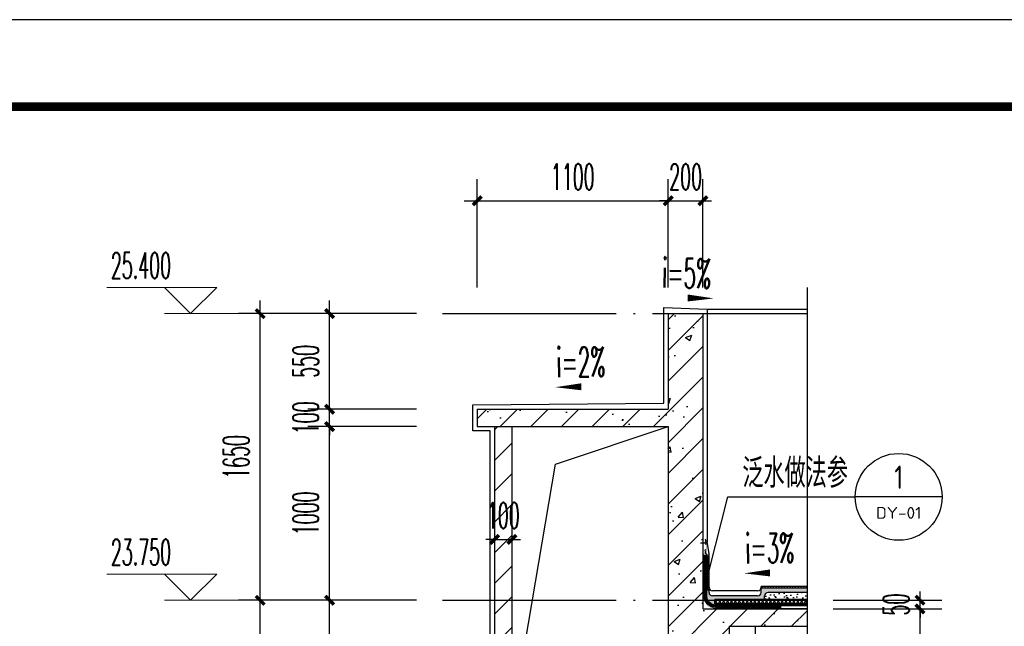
# Model space of a CAD drawing. Extents: x 1779708 to 7299578, y -1121471 to 88434.
# Tile 922 of 1056: x 6951991 to 6957661, y -947642 to -944150. Entities that reach past the tile are written whole.
import ezdxf
from ezdxf.enums import TextEntityAlignment as Align

# ---------------------------------------------------------------- set-up
doc = ezdxf.new("R2010")
doc.units = 0
doc.header["$LTSCALE"] = 1000
doc.header["$MEASUREMENT"] = 0
doc.linetypes.add('DASH', pattern=[0.35, 0.25, -0.1])
doc.linetypes.add('DOTE', pattern=[2.4200000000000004, 2, -0.2, 0.02, -0.2])
doc.layers.get('0').update_dxf_attribs({"linetype": 'CONTINUOUS'})
doc.layers.get('Defpoints').update_dxf_attribs({"linetype": 'CONTINUOUS'})
for name, color, linetype in [('AXIS', 3, 'CONTINUOUS'), ('DIM_IDEN', 3, 'CONTINUOUS'), ('DIM_SYMB', 3, 'CONTINUOUS'), ('DOTE', 1, 'DOTE'), ('PUB_HATCH', 8, 'CONTINUOUS'), ('PUB_TEXT', 7, 'CONTINUOUS'), ('PUB_TITLE', 4, 'CONTINUOUS'), ('S_STAIR', 147, 'CONTINUOUS'), ('SURFACE', 6, 'CONTINUOUS'), ('WALL', 255, 'CONTINUOUS'), ('可见线', 6, 'CONTINUOUS'), ('填充细线', 8, 'CONTINUOUS'), ('水专业', 6, 'CONTINUOUS'), ('立面中线', 140, 'CONTINUOUS'), ('粉刷线', 213, 'CONTINUOUS')]:
    doc.layers.add(name, color=color, linetype=linetype)
doc.layers.add('DIM_ELEV', color=3, linetype='CONTINUOUS', lineweight=13)
doc.styles.add('_TCH_DIM', font='SIMPLEX.shx', dxfattribs={"width": 0.7, "bigfont": 'GBCBIG.shx'})
doc.styles.add('_TCH_DIM_T3', font='SIMPLEX.shx', dxfattribs={"width": 0.4941176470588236, "bigfont": 'GBCBIG.shx'})
doc.styles.add('_TCH_LABEL', font='COMPLEX', dxfattribs={"bigfont": 'GBCBIG'})
doc.styles.get("Standard").update_dxf_attribs({"font": 'GBENOR', "bigfont": 'GBCBIG'})
doc.dimstyles.new('_TCH_ARCH&&50', dxfattribs={"dimtxt": 148.75, "dimasz": 50, "dimexe": 125, "dimexo": 150, "dimgap": 63.12500000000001, "dimtad": 1, "dimdec": 0, "dimzin": 0, "dimdsep": 46, "dimtxsty": '_TCH_DIM_T3', "dimblk": 'ARCHTICK', "dimcen": 0.09, "dimdle": 75, "dimclrt": 7, "dimazin": 2, "dimtfac": 1, "dimtdec": 0, "dimtix": 1, "dimtmove": 2, "dimatfit": 3, "dimfxl": 250, "dimtolj": 1, "dimtzin": 0, "dimarcsym": 0})

# ---------------------------------------------------------------- blocks, each defined once
blk = doc.blocks.new('A$C3D8761CE')
at = {"layer": 'PUB_TITLE'}
blk.add_lwpolyline([(0.0004900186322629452, -0.0007429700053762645), (84100.00049001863, -0.0007429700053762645), (84100.00049001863, 59399.99925702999), (0.0004900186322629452, 59399.99925702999)], close=True, dxfattribs=at)
at = {"layer": 'PUB_TITLE', "const_width": 100}
blk.add_lwpolyline([(2500.000490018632, 999.9992570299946), (83100.00049001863, 999.9992570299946), (83100.00049001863, 58399.99925702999), (2500.000490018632, 58399.99925702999)], close=True, dxfattribs=at)
blk = doc.blocks.new('$LinePat$波浪线')
at = {"color": 0}
for centre, start, end in [((149.999993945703, -42.19181203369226), 201.6723546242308, 338.3274054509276), ((449.9994826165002, -161.4099213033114), 21.67235462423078, 158.3274054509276)]:
    blk.add_arc(centre, 161.4099213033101, start, end, dxfattribs=at)
blk = doc.blocks.new('_ArchTick')
at = {"color": 0, "linetype": 'ByBlock', "const_width": 0.4}
blk.add_lwpolyline([(-0.5, -0.5), (0.5, 0.5)], dxfattribs=at)
blk = doc.blocks.new('*D688')
at = {"layer": 'AXIS', "color": 0, "lineweight": -2, "transparency": 16777216}
for p, q in [((6953375.793807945, -951517.2855770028), (6953375.793807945, -947417.2855770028)), ((6954275.793807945, -947492.2855770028), (6953250.793807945, -947492.2855770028)), ((6954275.793807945, -951442.2855770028), (6953250.793807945, -951442.2855770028))]:
    blk.add_line(p, q, dxfattribs=at)
at = {"layer": 'Defpoints', "color": 0, "transparency": 16777216}
for p in [(6953375.793807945, -947492.2855770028), (6954425.793807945, -947492.2855770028), (6954425.793807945, -951442.2855770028)]:
    blk.add_point(p, dxfattribs=at)
at = {"layer": 'AXIS', "color": 0, "lineweight": -2, "transparency": 16777216, "xscale": 50, "yscale": 50, "zscale": 50}
for p, rotation in [((6953375.793807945, -947492.2855770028), 90), ((6953375.793807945, -951442.2855770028), 270)]:
    blk.add_blockref('_ArchTick', p, dxfattribs=dict(at, rotation=rotation))
at = {"layer": 'AXIS', "color": 7, "transparency": 16777216, "insert": (6953238.293807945, -949467.2855770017), "char_height": 148.75, "attachment_point": 5, "rotation": 90, "style": '_TCH_DIM_T3'}
blk.add_mtext('\\A1;3950', dxfattribs=at)
blk = doc.blocks.new('*D689')
at = {"layer": 'AXIS', "color": 0, "lineweight": -2, "transparency": 16777216}
for p, q in [((6953375.793807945, -947567.2855770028), (6953375.793807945, -945767.2855770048)), ((6954275.793807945, -945842.2855770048), (6953250.793807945, -945842.2855770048)), ((6954275.793807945, -947492.2855770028), (6953250.793807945, -947492.2855770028))]:
    blk.add_line(p, q, dxfattribs=at)
at = {"layer": 'Defpoints', "color": 0, "transparency": 16777216}
for p in [(6953375.793807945, -945842.2855770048), (6954425.793807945, -945842.2855770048), (6954425.793807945, -947492.2855770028)]:
    blk.add_point(p, dxfattribs=at)
at = {"layer": 'AXIS', "color": 0, "lineweight": -2, "transparency": 16777216, "xscale": 50, "yscale": 50, "zscale": 50}
for p, rotation in [((6953375.793807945, -945842.2855770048), 90), ((6953375.793807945, -947492.2855770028), 270)]:
    blk.add_blockref('_ArchTick', p, dxfattribs=dict(at, rotation=rotation))
at = {"layer": 'AXIS', "color": 7, "transparency": 16777216, "insert": (6953238.293807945, -946667.2855770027), "char_height": 148.75, "attachment_point": 5, "rotation": 90, "style": '_TCH_DIM_T3'}
blk.add_mtext('\\A1;1650', dxfattribs=at)
blk = doc.blocks.new('*D695')
at = {"layer": 'AXIS', "color": 0, "lineweight": -2, "transparency": 16777216}
for p, q in [((6954625.793807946, -945692.2855770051), (6954625.793807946, -945067.2855770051)), ((6955725.793807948, -945692.2855770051), (6955725.793807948, -945067.2855770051)), ((6954550.793807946, -945192.2855770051), (6955800.793807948, -945192.2855770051))]:
    blk.add_line(p, q, dxfattribs=at)
at = {"layer": 'Defpoints', "color": 0, "transparency": 16777216}
for p in [(6955725.793807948, -945192.2855770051), (6954625.793807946, -945842.2855770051), (6955725.793807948, -945842.2855770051)]:
    blk.add_point(p, dxfattribs=at)
at = {"layer": 'AXIS', "color": 0, "lineweight": -2, "transparency": 16777216, "xscale": 50, "yscale": 50, "zscale": 50, "rotation": 180}
blk.add_blockref('_ArchTick', (6954625.793807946, -945192.2855770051), dxfattribs=at)
at = {"layer": 'AXIS', "color": 0, "lineweight": -2, "transparency": 16777216, "xscale": 50, "yscale": 50, "zscale": 50}
blk.add_blockref('_ArchTick', (6955725.793807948, -945192.2855770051), dxfattribs=at)
at = {"layer": 'AXIS', "color": 7, "transparency": 16777216, "insert": (6955175.793807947, -945054.7855770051), "char_height": 148.75, "attachment_point": 5, "style": '_TCH_DIM_T3'}
blk.add_mtext('\\A1;1100', dxfattribs=at)
blk = doc.blocks.new('*D696')
at = {"layer": 'AXIS', "color": 0, "lineweight": -2, "transparency": 16777216}
for p, q in [((6955725.793807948, -945692.2855770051), (6955725.793807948, -945067.2855770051)), ((6955925.793807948, -945692.2855770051), (6955925.793807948, -945067.2855770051)), ((6955725.793807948, -945192.2855770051), (6955675.793807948, -945192.2855770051)), ((6955725.793807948, -945192.2855770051), (6955925.793807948, -945192.2855770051)), ((6955925.793807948, -945192.2855770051), (6955975.793807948, -945192.2855770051))]:
    blk.add_line(p, q, dxfattribs=at)
at = {"layer": 'Defpoints', "color": 0, "transparency": 16777216}
for p in [(6955925.793807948, -945192.2855770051), (6955725.793807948, -945842.2855770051), (6955925.793807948, -945842.2855770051)]:
    blk.add_point(p, dxfattribs=at)
at = {"layer": 'AXIS', "color": 0, "lineweight": -2, "transparency": 16777216, "xscale": 50, "yscale": 50, "zscale": 50}
blk.add_blockref('_ArchTick', (6955725.793807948, -945192.2855770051), dxfattribs=at)
at = {"layer": 'AXIS', "color": 0, "lineweight": -2, "transparency": 16777216, "xscale": 50, "yscale": 50, "zscale": 50, "rotation": 180}
blk.add_blockref('_ArchTick', (6955925.793807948, -945192.2855770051), dxfattribs=at)
at = {"layer": 'AXIS', "color": 7, "transparency": 16777216, "insert": (6955825.793807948, -945054.7855770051), "char_height": 148.75, "attachment_point": 5, "style": '_TCH_DIM_T3'}
blk.add_mtext('\\A1;200', dxfattribs=at)
blk = doc.blocks.new('*D700')
at = {"layer": 'AXIS', "color": 0, "lineweight": -2, "transparency": 16777216}
for p, q in [((6954725.793807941, -946642.2855770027), (6954725.793807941, -947267.2855770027)), ((6954825.793807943, -946642.2855770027), (6954825.793807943, -947267.2855770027)), ((6954725.793807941, -947142.2855770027), (6954675.793807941, -947142.2855770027)), ((6954725.793807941, -947142.2855770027), (6954825.793807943, -947142.2855770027)), ((6954825.793807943, -947142.2855770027), (6954875.793807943, -947142.2855770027))]:
    blk.add_line(p, q, dxfattribs=at)
at = {"layer": 'Defpoints', "color": 0, "transparency": 16777216}
for p in [(6954725.793807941, -946492.2855770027), (6954825.793807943, -946492.2855770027), (6954825.793807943, -947142.2855770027)]:
    blk.add_point(p, dxfattribs=at)
at = {"layer": 'AXIS', "color": 0, "lineweight": -2, "transparency": 16777216, "xscale": 50, "yscale": 50, "zscale": 50}
blk.add_blockref('_ArchTick', (6954725.793807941, -947142.2855770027), dxfattribs=at)
at = {"layer": 'AXIS', "color": 0, "lineweight": -2, "transparency": 16777216, "xscale": 50, "yscale": 50, "zscale": 50, "rotation": 180}
blk.add_blockref('_ArchTick', (6954825.793807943, -947142.2855770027), dxfattribs=at)
at = {"layer": 'AXIS', "color": 7, "transparency": 16777216, "insert": (6954775.793807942, -947004.7855770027), "char_height": 148.75, "attachment_point": 5, "style": '_TCH_DIM_T3'}
blk.add_mtext('\\A1;100', dxfattribs=at)
blk = doc.blocks.new('*D715')
at = {"layer": 'AXIS', "color": 0, "lineweight": -2, "transparency": 16777216}
for p, q in [((6957175.793807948, -948467.2855770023), (6957175.793807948, -947467.2855770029)), ((6956675.793807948, -947542.2855770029), (6957300.793807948, -947542.2855770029)), ((6956675.793807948, -948392.2855770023), (6957300.793807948, -948392.2855770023))]:
    blk.add_line(p, q, dxfattribs=at)
at = {"layer": 'Defpoints', "color": 0, "transparency": 16777216}
for p in [(6956525.793807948, -947542.2855770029), (6957175.793807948, -947542.2855770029), (6956525.793807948, -948392.2855770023)]:
    blk.add_point(p, dxfattribs=at)
at = {"layer": 'AXIS', "color": 0, "lineweight": -2, "transparency": 16777216, "xscale": 50, "yscale": 50, "zscale": 50}
for p, rotation in [((6957175.793807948, -947542.2855770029), 90), ((6957175.793807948, -948392.2855770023), 270)]:
    blk.add_blockref('_ArchTick', p, dxfattribs=dict(at, rotation=rotation))
at = {"layer": 'AXIS', "color": 7, "transparency": 16777216, "insert": (6957038.293807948, -947967.2855770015), "char_height": 148.75, "attachment_point": 5, "rotation": 90, "style": '_TCH_DIM_T3'}
blk.add_mtext('\\A1;850', dxfattribs=at)
blk = doc.blocks.new('*D716')
at = {"layer": 'AXIS', "color": 0, "lineweight": -2, "transparency": 16777216}
for p, q in [((6957175.793807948, -947492.2855770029), (6957175.793807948, -947442.2855770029)), ((6956675.793807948, -947492.2855770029), (6957300.793807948, -947492.2855770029)), ((6957175.793807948, -947542.2855770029), (6957175.793807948, -947492.2855770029)), ((6956675.793807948, -947542.2855770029), (6957300.793807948, -947542.2855770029)), ((6957175.793807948, -947542.2855770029), (6957175.793807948, -947592.2855770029))]:
    blk.add_line(p, q, dxfattribs=at)
at = {"layer": 'Defpoints', "color": 0, "transparency": 16777216}
for p in [(6956525.793807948, -947492.2855770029), (6957175.793807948, -947492.2855770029), (6956525.793807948, -947542.2855770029)]:
    blk.add_point(p, dxfattribs=at)
at = {"layer": 'AXIS', "color": 0, "lineweight": -2, "transparency": 16777216, "xscale": 50, "yscale": 50, "zscale": 50}
for p, rotation in [((6957175.793807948, -947492.2855770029), 270), ((6957175.793807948, -947542.2855770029), 90)]:
    blk.add_blockref('_ArchTick', p, dxfattribs=dict(at, rotation=rotation))
at = {"layer": 'AXIS', "color": 7, "transparency": 16777216, "insert": (6957038.293807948, -947517.2855770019), "char_height": 148.75, "attachment_point": 5, "rotation": 90, "style": '_TCH_DIM_T3'}
blk.add_mtext('\\A1;50', dxfattribs=at)
blk = doc.blocks.new('*D738')
at = {"layer": 'AXIS', "color": 0, "lineweight": -2, "transparency": 16777216}
for p, q in [((6953775.793807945, -948367.2855770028), (6953775.793807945, -947417.285577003)), ((6954275.793807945, -947492.285577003), (6953650.793807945, -947492.285577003)), ((6954275.793807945, -948292.2855770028), (6953650.793807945, -948292.2855770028))]:
    blk.add_line(p, q, dxfattribs=at)
at = {"layer": 'Defpoints', "color": 0, "transparency": 16777216}
for p in [(6953775.793807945, -947492.285577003), (6954425.793807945, -947492.285577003), (6954425.793807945, -948292.2855770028)]:
    blk.add_point(p, dxfattribs=at)
at = {"layer": 'AXIS', "color": 0, "lineweight": -2, "transparency": 16777216, "xscale": 50, "yscale": 50, "zscale": 50}
for p, rotation in [((6953775.793807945, -947492.285577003), 90), ((6953775.793807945, -948292.2855770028), 270)]:
    blk.add_blockref('_ArchTick', p, dxfattribs=dict(at, rotation=rotation))
at = {"layer": 'AXIS', "color": 7, "transparency": 16777216, "insert": (6953638.293807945, -947892.2855770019), "char_height": 148.75, "attachment_point": 5, "rotation": 90, "style": '_TCH_DIM_T3'}
blk.add_mtext('\\A1;800', dxfattribs=at)
blk = doc.blocks.new('*D739')
at = {"layer": 'AXIS', "color": 0, "lineweight": -2, "transparency": 16777216}
for p, q in [((6953775.793807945, -947567.285577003), (6953775.793807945, -946417.2855770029)), ((6954275.793807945, -946492.2855770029), (6953650.793807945, -946492.2855770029)), ((6954275.793807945, -947492.285577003), (6953650.793807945, -947492.285577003))]:
    blk.add_line(p, q, dxfattribs=at)
at = {"layer": 'Defpoints', "color": 0, "transparency": 16777216}
for p in [(6953775.793807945, -946492.2855770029), (6954425.793807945, -946492.2855770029), (6954425.793807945, -947492.285577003)]:
    blk.add_point(p, dxfattribs=at)
at = {"layer": 'AXIS', "color": 0, "lineweight": -2, "transparency": 16777216, "xscale": 50, "yscale": 50, "zscale": 50}
for p, rotation in [((6953775.793807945, -946492.2855770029), 90), ((6953775.793807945, -947492.285577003), 270)]:
    blk.add_blockref('_ArchTick', p, dxfattribs=dict(at, rotation=rotation))
at = {"layer": 'AXIS', "color": 7, "transparency": 16777216, "insert": (6953638.293807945, -946992.285577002), "char_height": 148.75, "attachment_point": 5, "rotation": 90, "style": '_TCH_DIM_T3'}
blk.add_mtext('\\A1;1000', dxfattribs=at)
blk = doc.blocks.new('*D740')
at = {"layer": 'AXIS', "color": 0, "lineweight": -2, "transparency": 16777216}
for p, q in [((6953775.793807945, -946392.2855770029), (6953775.793807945, -946342.2855770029)), ((6954275.793807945, -946392.2855770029), (6953650.793807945, -946392.2855770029)), ((6953775.793807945, -946492.2855770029), (6953775.793807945, -946392.2855770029)), ((6954275.793807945, -946492.2855770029), (6953650.793807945, -946492.2855770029)), ((6953775.793807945, -946492.2855770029), (6953775.793807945, -946542.2855770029))]:
    blk.add_line(p, q, dxfattribs=at)
at = {"layer": 'Defpoints', "color": 0, "transparency": 16777216}
for p in [(6953775.793807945, -946392.2855770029), (6954425.793807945, -946392.2855770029), (6954425.793807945, -946492.2855770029)]:
    blk.add_point(p, dxfattribs=at)
at = {"layer": 'AXIS', "color": 0, "lineweight": -2, "transparency": 16777216, "xscale": 50, "yscale": 50, "zscale": 50}
for p, rotation in [((6953775.793807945, -946392.2855770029), 270), ((6953775.793807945, -946492.2855770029), 90)]:
    blk.add_blockref('_ArchTick', p, dxfattribs=dict(at, rotation=rotation))
at = {"layer": 'AXIS', "color": 7, "transparency": 16777216, "insert": (6953638.293807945, -946442.2855770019), "char_height": 148.75, "attachment_point": 5, "rotation": 90, "style": '_TCH_DIM_T3'}
blk.add_mtext('\\A1;100', dxfattribs=at)
blk = doc.blocks.new('*D741')
at = {"layer": 'AXIS', "color": 0, "lineweight": -2, "transparency": 16777216}
for p, q in [((6953775.793807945, -946467.2855770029), (6953775.793807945, -945767.2855770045)), ((6954275.793807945, -945842.2855770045), (6953650.793807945, -945842.2855770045)), ((6954275.793807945, -946392.2855770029), (6953650.793807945, -946392.2855770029))]:
    blk.add_line(p, q, dxfattribs=at)
at = {"layer": 'Defpoints', "color": 0, "transparency": 16777216}
for p in [(6953775.793807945, -945842.2855770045), (6954425.793807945, -945842.2855770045), (6954425.793807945, -946392.2855770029)]:
    blk.add_point(p, dxfattribs=at)
at = {"layer": 'AXIS', "color": 0, "lineweight": -2, "transparency": 16777216, "xscale": 50, "yscale": 50, "zscale": 50}
for p, rotation in [((6953775.793807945, -945842.2855770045), 90), ((6953775.793807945, -946392.2855770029), 270)]:
    blk.add_blockref('_ArchTick', p, dxfattribs=dict(at, rotation=rotation))
at = {"layer": 'AXIS', "color": 7, "transparency": 16777216, "insert": (6953638.293807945, -946117.2855770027), "char_height": 148.75, "attachment_point": 5, "rotation": 90, "style": '_TCH_DIM_T3'}
blk.add_mtext('\\A1;550', dxfattribs=at)

msp = doc.modelspace()

# ---------------------------------------------------------------- hatches: boundary and pattern name
at = {"layer": 'PUB_HATCH'}
h = msp.add_hatch(dxfattribs=at)
h.set_pattern_fill('ANSI31', color=256, angle=45.0000000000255, style=0)
h.set_pattern_definition([(90, (6956070.856148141, -947251.1792502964), (-1.5875, -7.061576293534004e-13), [])])
edge = h.paths.add_edge_path()
edge.add_line((6955925.793807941, -947251.1792502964), (6955949.594928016, -947251.1792502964))
edge.add_arc((6955929.924834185, -947251.61446632), 19.67490798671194, 1.2675065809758, 102.1202540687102)
edge.add_line((6955925.793807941, -947232.3781302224), (6955925.793807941, -947251.1792502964))
at = {"layer": 'PUB_HATCH', "ltscale": 0.5}
h = msp.add_hatch(dxfattribs=at)
h.set_pattern_fill('AR-SAND', color=256, scale=5)
h.set_pattern_definition([(37.50000000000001, (6221910.365274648, -893596.9899026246), (-0.4000078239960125, 12.23533093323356), [0, -9.652, 0, -10.795, 0, -10.31875]), (7.499999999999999, (6221910.365274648, -893596.9899026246), (11.23808207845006, 17.92062751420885), [0, -5.207000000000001, 0, -8.6995, 0, -3.33375]), (327.5, (6221902.554774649, -893596.9899026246), (19.77480925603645, 0.0359296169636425), [0, -3.175, 0, -11.43, 0, -14.9225]), (317.5, (6221902.554774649, -893596.9899026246), (19.08891131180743, 5.573233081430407), [0, -1.5875, 0, -7.492999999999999, 0, -8.5725])])
edge = h.paths.add_edge_path()
edge.add_line((6956525.793807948, -947422.2855770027), (6956525.793807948, -947447.2855770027))
edge.add_line((6956525.793807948, -947447.2855770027), (6956300.793807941, -947447.2855770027))
edge.add_arc((6956300.793807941, -947467.2855770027), 20, 90, 180)
edge.add_line((6956280.793807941, -947467.2855770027), (6956280.793807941, -947487.2855770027))
edge.add_line((6956280.793807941, -947487.2855770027), (6955993.793807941, -947487.2855770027))
edge.add_line((6955993.793807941, -947487.2855770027), (6955993.793807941, -947519.582665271))
edge.add_arc((6955998.293807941, -947469.7855770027), 50.00000000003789, 180, 264.83639290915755, ccw=False)
edge.add_line((6955948.293807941, -947469.7855770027), (6955948.293807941, -947251.1182562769))
edge.add_line((6955948.293807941, -947251.1182562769), (6955947.030181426, -947222.2855770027))
edge.add_line((6955947.030181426, -947222.2855770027), (6955960.793807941, -947222.2855770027))
edge.add_line((6955960.793807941, -947222.2855770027), (6955960.793807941, -947447.2855770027))
edge.add_arc((6955980.793807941, -947447.2855770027), 20, 180, 270)
edge.add_line((6955980.793807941, -947467.2855770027), (6956240.793807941, -947467.2855770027))
edge.add_arc((6956240.793807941, -947447.2855770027), 20, 270, 360)
edge.add_line((6956260.793807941, -947447.2855770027), (6956260.793807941, -947422.2855770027))
edge.add_line((6956260.793807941, -947422.2855770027), (6956525.793807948, -947422.2855770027))
at = {"layer": 'PUB_HATCH'}
h = msp.add_hatch(dxfattribs=at)
h.set_pattern_fill('ANSI31', color=256, scale=10, angle=45.0000000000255, style=0)
h.set_pattern_definition([(90, (6223955.171426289, -888746.9899026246), (-15.875, -7.063682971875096e-12), [])])
h.paths.add_polyline_path([(6956525.793807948, -947412.2855770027), (6956525.793807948, -947422.2855770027), (6956260.793807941, -947422.2855770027), (6956260.793807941, -947412.2855770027)])
h = msp.add_hatch(dxfattribs=at)
h.set_pattern_fill('混凝土', color=256, scale=10, style=0)
h.set_pattern_definition([(49.99999999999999, (6221910.365274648, -893596.9899026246), (71.72601826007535, -6.275213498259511), [7.5, -82.5]), (355, (6221910.365274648, -893596.9899026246), (-13.8751333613, 75.21921337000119), [6, -66]), (100.4514, (6221916.342442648, -893597.5128366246), (57.85093817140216, 68.94395420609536), [6.374018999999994, -70.1142111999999]), (46.18420000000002, (6221910.365274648, -893576.9899026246), (106.7241048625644, -16.55190143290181), [11.24999999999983, -123.7499999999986]), (96.6356, (6221919.258949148, -893578.3692333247), (93.46627055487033, 97.41178709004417), [9.561028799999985, -105.1712999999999]), (351.1842, (6221910.365274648, -893576.9899026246), (93.46619451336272, 97.41186009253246), [9, -99]), (21, (6221920.365274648, -893581.9899026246), (59.69070521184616, -40.26188906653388), [7.5, -82.5]), (326.0000000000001, (6221920.365274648, -893581.9899026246), (24.33153319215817, 72.5150045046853), [6, -66]), (71.4514, (6221925.339497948, -893585.3450632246), (84.02226285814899, 32.25304967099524), [6.374019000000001, -70.1142112]), (37.50000000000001, (6221910.365274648, -893596.9899026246), (1.215985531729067, 33.28938538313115), [0, -65.19999999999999, 0, -67, 0, -66.25]), (7.499999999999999, (6221910.365274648, -893596.9899026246), (26.30695374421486, 39.44117118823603), [0, -38.2, 0, -63.7, 0, -25.25]), (327.5, (6221888.065274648, -893596.9899026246), (53.3822436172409, -2.255487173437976), [0, -25, 0, -78, 0, -103.5]), (317.5, (6221878.065274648, -893596.9899026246), (58.31861693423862, 10.01049823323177), [0, -32.5, 0, -51.8, 0, -73.5])])
edge = h.paths.add_edge_path()
edge.add_line((6956525.793807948, -947447.2855770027), (6956525.793807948, -947487.2855770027))
edge.add_line((6956525.793807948, -947487.2855770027), (6956280.793807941, -947487.2855770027))
edge.add_line((6956280.793807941, -947487.2855770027), (6956280.793807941, -947467.2855770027))
edge.add_arc((6956300.793807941, -947467.2855770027), 20, 90, 180, ccw=False)
edge.add_line((6956300.793807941, -947447.2855770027), (6956525.793807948, -947447.2855770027))
h = msp.add_hatch(dxfattribs=at)
h.set_pattern_fill('ANSI37', color=256, scale=10, angle=2.549854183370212e-11, style=0)
h.set_pattern_definition([(45.0000000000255, (6223660.365274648, -888746.9899026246), (-11.22532015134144, 11.22532015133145), []), (135.0000000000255, (6223660.365274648, -888746.9899026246), (-11.22532015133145, -11.22532015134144), [])])
h.paths.add_polyline_path([(6956525.793807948, -947487.2855770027), (6956525.793807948, -947512.2855770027), (6955993.793807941, -947512.2855770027), (6955993.793807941, -947487.2855770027)])
at = {"layer": '填充细线'}
h = msp.add_hatch(dxfattribs=at)
h.set_pattern_fill('钢筋混凝土', color=114, scale=50)
h.set_pattern_definition([(45, (6954625.793807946, -948392.2855770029), (-88.38834764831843, 88.38834764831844), []), (49.99999999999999, (6954625.793807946, -948392.2855770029), (358.6300913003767, -31.37606749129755), [37.5, -412.5]), (355, (6954625.793807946, -948392.2855770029), (-69.3756668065, 376.0960668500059), [30, -330]), (100.4514, (6954655.679647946, -948394.900247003), (289.2546908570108, 344.7197710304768), [31.87009499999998, -350.5710559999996]), (46.18420000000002, (6954625.793807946, -948292.2855770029), (533.6205243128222, -82.75950716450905), [56.24999999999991, -618.7499999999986]), (96.6356, (6954670.262180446, -948299.182230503), (467.3313527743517, 487.0589354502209), [47.80514399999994, -525.8564999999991]), (351.1842, (6954625.793807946, -948292.2855770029), (467.3309725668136, 487.0593004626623), [45, -495]), (21, (6954675.793807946, -948317.2855770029), (298.4535260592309, -201.3094453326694), [37.5, -412.5]), (326.0000000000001, (6954675.793807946, -948317.2855770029), (121.6576659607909, 362.5750225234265), [30, -330]), (71.4514, (6954700.664924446, -948334.0613800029), (420.111314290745, 161.2652483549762), [31.870095, -350.571056]), (37.50000000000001, (6954625.793807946, -948392.2855770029), (6.079927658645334, 166.4469269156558), [0, -326, 0, -335, 0, -331.25]), (7.499999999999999, (6954625.793807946, -948392.2855770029), (131.5347687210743, 197.2058559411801), [0, -191, 0, -318.5, 0, -126.25]), (327.5, (6954514.293807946, -948392.2855770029), (266.9112180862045, -11.27743586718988), [0, -125, 0, -390, 0, -517.5]), (317.5, (6954464.293807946, -948392.2855770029), (291.5930846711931, 50.05249116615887), [0, -162.5, 0, -259, 0, -367.5])])
h.paths.add_polyline_path([(6955925.793807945, -945842.285577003), (6955725.793807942, -945842.2855770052), (6955725.793807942, -946392.2855770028), (6954625.793807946, -946392.2855770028), (6954625.793807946, -946492.2855770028), (6955725.793807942, -946492.2855770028), (6955725.793807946, -948192.2855770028), (6954725.793807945, -948192.2855770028), (6954725.793807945, -948292.2855770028), (6955725.793807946, -948292.2855770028), (6955725.793807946, -948392.2855770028), (6956075.793807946, -948392.2855770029), (6956075.793807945, -947642.2855770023), (6956525.793807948, -947642.2855770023), (6956525.793807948, -947542.2855770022), (6955925.793807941, -947542.2855770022)])
h = msp.add_hatch(dxfattribs=at)
h.set_pattern_fill('普通砖', color=114, scale=50)
h.set_pattern_definition([(45, (6954725.793807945, -948102.5299020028), (-88.38838300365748, 88.3883830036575), [])])
h.paths.add_polyline_path([(6954825.793807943, -946492.2855770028), (6954725.793807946, -946492.2855770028), (6954725.793807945, -948192.2855770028), (6954825.793807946, -948192.2855770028)])

# ---------------------------------------------------------------- linework, layer by layer
at = {"layer": 'DIM_ELEV'}
for p, q in [((6953125.793807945, -945692.2855770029), (6952492.460474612, -945692.2855770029)), ((6952975.793807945, -945842.2855770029), (6952825.793807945, -945692.2855770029)), ((6952975.793807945, -945842.2855770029), (6953125.793807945, -945692.2855770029)), ((6953775.793807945, -945842.2855770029), (6952825.793807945, -945842.2855770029)), ((6953125.793807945, -947342.2855770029), (6952492.460474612, -947342.2855770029)), ((6952975.793807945, -947492.2855770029), (6952825.793807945, -947342.2855770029)), ((6952975.793807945, -947492.2855770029), (6953125.793807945, -947342.2855770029)), ((6953775.793807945, -947492.2855770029), (6952825.793807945, -947492.2855770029))]:
    msp.add_line(p, q, dxfattribs=at)
at = {"layer": 'DIM_IDEN'}
for p, q in [((6955960.793807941, -947321.9422983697), (6956068.382282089, -946897.201108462)), ((6956068.382282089, -946897.201108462), (6956802.905897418, -946897.201108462)), ((6957302.905897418, -946897.201108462), (6956802.905897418, -946897.201108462))]:
    msp.add_line(p, q, dxfattribs=at)
msp.add_lwpolyline([(6955960.793807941, -947321.9422983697, 1), (6955960.793807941, -947321.9422983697, 1)], format="xyb", close=True, dxfattribs=at)
msp.add_circle((6957052.905897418, -946897.201108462), 250, dxfattribs=at)
at = {"layer": 'DIM_SYMB'}
msp.add_lwpolyline([(6956525.793807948, -945692.2855770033), (6956525.793807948, -958611.0355770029), (6956630.793807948, -958649.2524516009), (6956420.793807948, -958686.2811175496), (6956525.793807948, -958723.5355770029), (6956525.793807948, -971642.2855770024)], dxfattribs=at)
for points in [[(6955679.389674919, -945749.5753837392, 0, 0, 0), (6955987.853451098, -945754.7164466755, 0, 40.00000000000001, 0), (6955837.874280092, -945752.2167938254, 0, 0, 0)], [(6955383.38325832, -946260.7896334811, 0, 0, 0), (6955074.919482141, -946265.9306964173, 0, 40.00000000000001, 0), (6955224.898653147, -946263.4310435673, 0, 0, 0)], [(6956470.882228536, -947332.428280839, 0, 0, 0), (6956162.418452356, -947337.5693437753, 0, 40.00000000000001, 0), (6956312.397623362, -947335.0696909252, 0, 0, 0)]]:
    msp.add_lwpolyline(points, format="xyseb", dxfattribs=at)
at = {"layer": 'DOTE', "linetype": 'DOTE', "ltscale": 0.5}
for p, q in [((6954425.793807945, -945842.2855770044), (6956525.793807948, -945842.2855770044)), ((6954425.793807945, -947492.2855770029), (6956525.793807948, -947492.2855770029)), ((6955725.793807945, -947492.2855770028), (6955725.793807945, -972342.2855770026))]:
    msp.add_line(p, q, dxfattribs=at)
at = {"layer": 'S_STAIR'}
msp.add_line((6955925.793807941, -947251.1792502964), (6955949.594928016, -947251.1792502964), dxfattribs=at)
msp.add_line((6955925.793807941, -947251.1792502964), (6955949.594928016, -947251.1792502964), dxfattribs=at)
msp.add_line((6955925.793807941, -947251.1792502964), (6955949.594928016, -947251.1792502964), dxfattribs=at)
msp.add_line((6955925.793807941, -947251.1792502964), (6955949.594928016, -947251.1792502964), dxfattribs=at)
msp.add_line((6955925.793807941, -947251.1792502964), (6955949.594928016, -947251.1792502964), dxfattribs=at)
msp.add_line((6955925.793807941, -947251.1792502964), (6955949.594928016, -947251.1792502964), dxfattribs=at)
msp.add_line((6955925.793807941, -947251.1792502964), (6955949.594928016, -947251.1792502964), dxfattribs=at)
msp.add_line((6955925.793807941, -947251.1792502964), (6955949.594928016, -947251.1792502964), dxfattribs=at)
msp.add_line((6955925.793807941, -947251.1792502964), (6955949.594928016, -947251.1792502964), dxfattribs=at)
msp.add_line((6955925.793807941, -947251.1792502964), (6955949.594928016, -947251.1792502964), dxfattribs=at)
msp.add_line((6955925.793807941, -947251.1792502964), (6955949.594928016, -947251.1792502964), dxfattribs=at)
msp.add_line((6955925.793807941, -947251.1792502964), (6955949.594928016, -947251.1792502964), dxfattribs=at)
msp.add_line((6955925.793807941, -947251.1792502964), (6955949.594928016, -947251.1792502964), dxfattribs=at)
msp.add_line((6955925.793807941, -947251.1792502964), (6955949.594928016, -947251.1792502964), dxfattribs=at)
msp.add_line((6955925.793807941, -947251.1792502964), (6955949.594928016, -947251.1792502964), dxfattribs=at)
msp.add_line((6955925.793807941, -947251.1792502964), (6955949.594928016, -947251.1792502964), dxfattribs=at)
for points in [[(6955946.798166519, -947163.4107638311), (6955911.798166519, -947163.4107638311)], [(6955946.798166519, -947163.4107638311), (6955911.798166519, -947163.4107638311)], [(6955946.798166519, -947163.4107638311), (6955911.798166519, -947163.4107638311)], [(6955946.798166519, -947163.4107638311), (6955911.798166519, -947163.4107638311)], [(6955946.798166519, -947163.4107638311), (6955911.798166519, -947163.4107638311)], [(6955946.798166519, -947163.4107638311), (6955911.798166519, -947163.4107638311)], [(6955946.798166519, -947163.4107638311), (6955911.798166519, -947163.4107638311)], [(6955946.798166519, -947163.4107638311), (6955911.798166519, -947163.4107638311)], [(6955946.798166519, -947163.4107638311), (6955911.798166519, -947163.4107638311)], [(6955946.798166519, -947163.4107638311), (6955911.798166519, -947163.4107638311)], [(6955946.798166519, -947163.4107638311), (6955911.798166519, -947163.4107638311)], [(6955946.798166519, -947163.4107638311), (6955911.798166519, -947163.4107638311)], [(6955946.798166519, -947163.4107638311), (6955911.798166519, -947163.4107638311)], [(6955946.798166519, -947163.4107638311), (6955911.798166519, -947163.4107638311)], [(6955946.798166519, -947163.4107638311), (6955911.798166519, -947163.4107638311)], [(6955946.798166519, -947163.4107638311), (6955911.798166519, -947163.4107638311)], [(6955950.319927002, -947271.9273556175), (6955920.319927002, -947271.9273556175)], [(6955950.319927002, -947271.9273556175), (6955920.319927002, -947271.9273556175)], [(6955950.319927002, -947271.9273556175), (6955920.319927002, -947271.9273556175)], [(6955950.319927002, -947271.9273556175), (6955920.319927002, -947271.9273556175)], [(6955950.319927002, -947271.9273556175), (6955920.319927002, -947271.9273556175)], [(6955950.319927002, -947271.9273556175), (6955920.319927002, -947271.9273556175)], [(6955950.319927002, -947271.9273556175), (6955920.319927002, -947271.9273556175)], [(6955950.319927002, -947271.9273556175), (6955920.319927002, -947271.9273556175)], [(6955950.319927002, -947271.9273556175), (6955920.319927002, -947271.9273556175)], [(6955950.319927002, -947271.9273556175), (6955920.319927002, -947271.9273556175)], [(6955950.319927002, -947271.9273556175), (6955920.319927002, -947271.9273556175)], [(6955950.319927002, -947271.9273556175), (6955920.319927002, -947271.9273556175)], [(6955950.319927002, -947271.9273556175), (6955920.319927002, -947271.9273556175)], [(6955950.319927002, -947271.9273556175), (6955920.319927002, -947271.9273556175)], [(6955950.319927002, -947271.9273556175), (6955920.319927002, -947271.9273556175)], [(6955950.319927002, -947271.9273556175), (6955920.319927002, -947271.9273556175)]]:
    msp.add_lwpolyline(points, dxfattribs=at)
at = {"layer": 'SURFACE'}
for p, q in [((6955960.793807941, -947447.2855770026), (6955960.793807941, -947222.2855770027)), ((6955960.793807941, -947412.3465710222), (6955960.793807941, -947222.3465710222)), ((6956240.793807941, -947437.2855770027), (6955980.793807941, -947437.2855770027)), ((6956525.793807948, -947412.2855770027), (6956260.793807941, -947412.2855770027)), ((6956260.793807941, -947447.2855770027), (6956260.793807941, -947412.2855770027)), ((6956525.793807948, -947422.2855770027), (6956260.793807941, -947422.2855770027)), ((6956525.793807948, -947447.2855770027), (6956300.793807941, -947447.2855770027)), ((6956240.793807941, -947467.2855770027), (6955980.793807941, -947467.2855770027)), ((6955993.793807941, -947512.2855770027), (6955993.793807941, -947487.2855770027)), ((6956525.793807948, -947487.2855770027), (6955993.793807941, -947487.2855770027)), ((6956525.793807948, -947512.2855770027), (6955993.793807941, -947512.2855770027)), ((6956280.793807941, -947487.2855770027), (6956280.793807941, -947467.2855770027))]:
    msp.add_line(p, q, dxfattribs=at)
at = {"layer": 'SURFACE', "color": 1, "const_width": 2}
msp.add_lwpolyline([(6955943.768552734, -947154.1322595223), (6955943.768552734, -947221.8291735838, -0.2673608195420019), (6955957.016014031, -947243.215544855), (6955957.016014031, -947289.7224517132)], format="xyb", dxfattribs=at)
at = {"layer": 'SURFACE', "const_width": 0.9999999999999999}
for points in [[(6955946.798166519, -947156.4107638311), (6955946.798166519, -947170.4107638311)], [(6955950.319927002, -947264.9273556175), (6955950.319927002, -947278.9273556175)]]:
    msp.add_lwpolyline(points, dxfattribs=at)
at = {"layer": 'SURFACE', "color": 1}
msp.add_arc((6955930.793807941, -947251.1792502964), 18.80112007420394, 0, 90, dxfattribs=at)
at = {"layer": 'SURFACE'}
for centre, start, end in [((6955980.793807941, -947417.2855770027), 180, 270), ((6955980.793807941, -947447.2855770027), 180, 270), ((6956240.793807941, -947417.2855770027), 270, 0), ((6956240.793807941, -947447.2855770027), 270, 0), ((6956300.793807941, -947467.2855770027), 90, 180)]:
    msp.add_arc(centre, 20, start, end, dxfattribs=at)
at = {"layer": 'WALL'}
for p, q in [((6955725.793807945, -945842.2855770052), (6955925.793807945, -945842.285577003)), ((6955725.793807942, -945842.2855770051), (6955725.793807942, -946392.2855770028)), ((6955925.793807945, -945842.285577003), (6955925.793807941, -947542.2855770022)), ((6954625.793807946, -946392.2855770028), (6955725.793807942, -946392.2855770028)), ((6954625.793807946, -946392.2855770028), (6954625.793807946, -946492.2855770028)), ((6954625.793807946, -946492.2855770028), (6955725.793807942, -946492.2855770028)), ((6954725.793807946, -946492.2855770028), (6954725.793807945, -948292.2855770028)), ((6954825.793807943, -946492.2855770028), (6954825.793807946, -948192.2855770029)), ((6955725.793807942, -946492.2855770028), (6955725.793807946, -948192.2855770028)), ((6955925.793807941, -947542.2855770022), (6956525.793807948, -947542.2855770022)), ((6956075.793807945, -947642.2855770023), (6956525.793807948, -947642.2855770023)), ((6956075.793807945, -947642.2855770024), (6956075.793807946, -948392.2855770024))]:
    msp.add_line(p, q, dxfattribs=at)
at = {"layer": '填充细线', "color": 114}
msp.add_lwpolyline([(6954825.793807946, -948192.2855770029), (6955077.105875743, -946708.1037491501), (6955725.793807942, -946492.2855770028)], dxfattribs=at)
at = {"layer": '水专业', "linetype": 'DASH', "ltscale": 0.2}
for points, const_width in [([(6956525.793807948, -947538.3465710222), (6955998.293807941, -947538.3465710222, -0.4142135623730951), (6955929.793807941, -947469.8465710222), (6955929.793807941, -947251.1792502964)], 2), ([(6956375.793807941, -947531.3465710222), (6955998.293807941, -947531.3465710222, -0.4142135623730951), (6955936.793807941, -947469.8465710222), (6955936.793807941, -947251.1792502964)], 5.000000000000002), ([(6956525.793807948, -947522.3465710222), (6955998.293807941, -947522.3465710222, -0.4142135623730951), (6955945.793807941, -947469.8465710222), (6955945.793807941, -947251.1792502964)], 5.000000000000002)]:
    msp.add_lwpolyline(points, format="xyb", dxfattribs=dict(at, const_width=const_width))
at = {"layer": '水专业'}
for points in [[(6956375.793807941, -947533.8465710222), (6955998.293807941, -947533.8465710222, -0.4142135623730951), (6955934.293807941, -947469.8465710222), (6955934.293807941, -947251.1792502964)], [(6956375.793807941, -947528.8465710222), (6955998.293807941, -947528.8465710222, -0.4142135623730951), (6955939.293807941, -947469.8465710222), (6955939.293807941, -947251.1792502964)], [(6956525.793807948, -947524.8465710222), (6955998.293807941, -947524.8465710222, -0.4142135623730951), (6955943.293807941, -947469.8465710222), (6955943.293807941, -947251.1792502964)], [(6956525.793807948, -947519.8465710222), (6955998.293807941, -947519.8465710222, -0.4142135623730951), (6955948.293807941, -947469.8465710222), (6955948.293807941, -947251.1792502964)]]:
    msp.add_lwpolyline(points, format="xyb", dxfattribs=at)
at = {"layer": '立面中线'}
msp.add_line((6956225.793807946, -947642.2855770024), (6956225.793807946, -951442.2855770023), dxfattribs=at)
at = {"layer": '粉刷线'}
for p, q in [((6955950.793807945, -945817.2855770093), (6956525.793807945, -945817.2855770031)), ((6955960.793807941, -947222.2855770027), (6955950.793807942, -947155.6189103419))]:
    msp.add_line(p, q, dxfattribs=at)
msp.add_lwpolyline([(6954725.793807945, -948317.2855770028), (6954700.793807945, -948317.2855770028), (6954700.793807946, -946517.2855770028), (6954600.793807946, -946517.2855770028), (6954600.793807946, -946367.2855770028), (6955700.793807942, -946357.2855770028), (6955700.793807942, -945807.2855770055), (6955950.793807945, -945817.2855770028), (6955950.793807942, -947155.618910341)], dxfattribs=at)

# ---------------------------------------------------------------- block references
at = {"layer": 'SURFACE', "yscale": 0.02455774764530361, "zscale": 0.02455774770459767}
for p, xscale, rotation in [((6955943.654433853, -947155.6569192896), 0.02552970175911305, 268.2927737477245), ((6955944.110817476, -947140.3459119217), 0.02552970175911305, 268.2927737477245), ((6955942.285282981, -947201.5899414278), 0.02552970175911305, 268.2927737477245), ((6955941.563426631, -947216.4293257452), 0.02552970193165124, 296.7020469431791), ((6955948.44646975, -947230.1135849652), 0.02552970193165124, 296.7020469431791), ((6955955.596092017, -947260.2390222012), 0.02552970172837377, 270), ((6955955.596092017, -947267.3721390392), 0.02552970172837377, 270), ((6955955.596092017, -947275.5568298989), 0.02552970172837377, 270), ((6955955.596092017, -947282.6899467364), 0.02552970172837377, 270), ((6955955.596122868, -947244.9212145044), 0.02552970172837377, 270), ((6955955.596092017, -947298.0077544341), 0.02552970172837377, 270), ((6955955.596092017, -947313.3255621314), 0.02552970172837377, 270), ((6955955.596092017, -947328.643369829), 0.02552970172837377, 270), ((6955955.596092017, -947343.9611775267), 0.02552970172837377, 270), ((6955955.596061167, -947359.2789852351), 0.02552970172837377, 270), ((6955955.596061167, -947374.5967929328), 0.02552970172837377, 270), ((6955955.596092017, -947389.914600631), 0.02552970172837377, 270), ((6955955.596092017, -947405.2324083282), 0.02552970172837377, 270), ((6955955.596122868, -947420.5502160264), 0.02552970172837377, 270)]:
    msp.add_blockref('$LinePat$波浪线', p, dxfattribs=dict(at, xscale=xscale, rotation=rotation))
at = {"layer": '可见线', "xscale": 0.5, "yscale": 0.5, "zscale": 0.5}
msp.add_blockref('A$C3D8761CE', (6938569.166120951, -973850.1991957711), dxfattribs=at)

# ---------------------------------------------------------------- texts
at = {"layer": 'PUB_TEXT', "color": 7, "style": '_TCH_DIM', "width": 0.4941176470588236}
for s, p in [('25.400', (6952516.260474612, -945639.7855770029)), ('23.750', (6952516.260474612, -947289.7855770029))]:
    msp.add_text(s, height=148.75, dxfattribs=at).set_placement(p)
for s, rotation, p in [('i=5%', 359.0451587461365, (6955690.594759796, -945692.5541912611)), ('i=2%', 0.9548412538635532, (6955084.218165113, -946208.5677744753)), ('i=3%', 0.9548412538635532, (6956171.717135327, -947280.206421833))]:
    msp.add_text(s, height=170, rotation=rotation, dxfattribs=at).set_placement(p)
at = {"layer": 'PUB_TEXT', "color": 7, "style": '_TCH_LABEL'}
msp.add_text('泛水做法参', height=168.7943262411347, dxfattribs=at).set_placement((6956152.799514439, -946844.701108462))
at = {"layer": 'PUB_TEXT', "color": 7}
for s, height, width, p, p2 in [('1', 134.5064658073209, 0.9959239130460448, (6957028.23419513, -946851.4918405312), (6957077.577599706, -946851.4918405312)), ('DY-01', 67.28929359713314, 1.078503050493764, (6956922.440182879, -947022.8776246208), (6957183.371611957, -947022.8776246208))]:
    msp.add_text(s, height=height, dxfattribs=dict(at, width=width)).set_placement(p, p2, align=Align.FIT)

# ---------------------------------------------------------------- dimensions: what is measured, and where the dimension line sits
at = {"layer": 'AXIS'}
for p1, p2, distance, picture, middle in [((6954625.793807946, -945842.2855770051), (6955725.793807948, -945842.2855770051), 650, '*D695', (6955175.793807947, -945054.7855770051)), ((6955725.793807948, -945842.2855770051), (6955925.793807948, -945842.2855770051), 650, '*D696', (6955825.793807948, -945054.7855770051)), ((6954425.793807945, -947492.2855770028), (6954425.793807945, -945842.2855770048), 1050, '*D689', (6953238.293807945, -946667.2855770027)), ((6954425.793807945, -946392.2855770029), (6954425.793807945, -945842.2855770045), 650, '*D741', (6953638.293807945, -946117.2855770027)), ((6954425.793807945, -946492.2855770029), (6954425.793807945, -946392.2855770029), 650, '*D740', (6953638.293807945, -946442.2855770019)), ((6954425.793807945, -947492.285577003), (6954425.793807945, -946492.2855770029), 650, '*D739', (6953638.293807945, -946992.285577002)), ((6954725.793807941, -946492.2855770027), (6954825.793807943, -946492.2855770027), -650, '*D700', (6954775.793807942, -947004.7855770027)), ((6956525.793807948, -947542.2855770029), (6956525.793807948, -947492.2855770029), -650, '*D716', (6957038.293807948, -947517.2855770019)), ((6954425.793807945, -951442.2855770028), (6954425.793807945, -947492.2855770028), 1050, '*D688', (6953238.293807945, -949467.2855770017)), ((6954425.793807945, -948292.2855770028), (6954425.793807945, -947492.285577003), 650, '*D738', (6953638.293807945, -947892.2855770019)), ((6956525.793807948, -948392.2855770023), (6956525.793807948, -947542.2855770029), -650, '*D715', (6957038.293807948, -947967.2855770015))]:
    dim = msp.add_aligned_dim(p1=p1, p2=p2, distance=distance, dimstyle='_TCH_ARCH&&50', dxfattribs=at)
    dim.commit()
    dim.dimension.update_dxf_attribs({"geometry": picture, "text_midpoint": middle})

doc.saveas('drawing.dxf')
